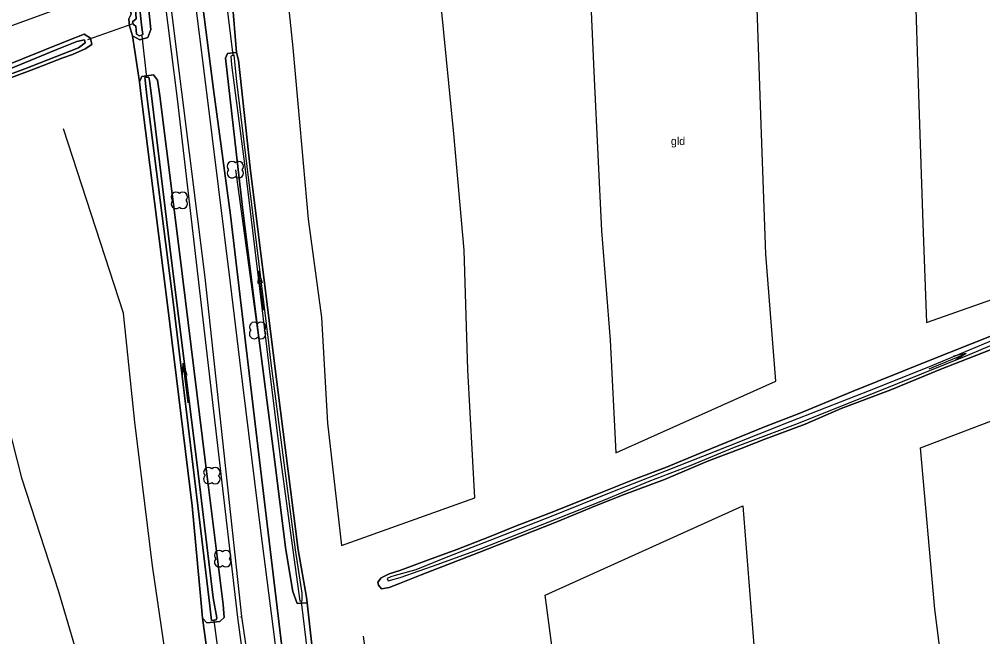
# Model space of a CAD drawing. Extents: x 154825 to 158680, y 370717 to 378075.
# Drawn here: x 157272.6 to 157393.1, y 372748.8 to 372826 of the extents above; entities that cross this region are included whole.
import ezdxf

# ---------------------------------------------------------------- set-up
doc = ezdxf.new("R2010")
doc.units = 0
for name, color, linetype in [('boom', 7, 'Continuous'), ('cultuurscheiding', 7, 'Continuous'), ('duiker lijn', 7, 'Continuous'), ('grasland_productiegrasl(vs)', 7, 'Continuous'), ('greppel - midden sloot', 7, 'Continuous'), ('hoogteverschillijn', 7, 'Continuous'), ('insteek sloot', 7, 'Continuous'), ('kant gesloten verharding', 7, 'Continuous'), ('kant onverhard', 7, 'Continuous'), ('Sloot bodem', 7, 'Continuous'), ('stroomrichting  watergangen', 7, 'Continuous'), ('vlak_Grasland', 7, 'Continuous'), ('vlak_Grazige_vegetatie', 7, 'Continuous')]:
    doc.layers.add(name, color=color, linetype=linetype)

msp = doc.modelspace()

# ---------------------------------------------------------------- linework, layer by layer
at = {"layer": 'boom'}
msp.add_lwpolyline([(157299.66, 372807.2), (157302.42, 372787.11)], dxfattribs=at)
for centre, start, end in [((157299.23, 372807.62), 45, 225), ((157300.08, 372807.62), 315, 135), ((157299.23, 372806.77), 134.7431, 315), ((157300.08, 372806.77), 225, 45), ((157292.23, 372803.8), 45, 225), ((157292.23, 372802.95), 134.7431, 315), ((157293.08, 372803.8), 315, 135), ((157293.08, 372802.95), 225, 45), ((157302, 372787.53), 45, 225), ((157302.85, 372787.53), 315, 135), ((157302, 372786.68), 134.7431, 315), ((157302.85, 372786.68), 225, 45), ((157296.29, 372769.4), 45, 225), ((157297.14, 372769.4), 315, 135), ((157296.29, 372768.55), 134.7431, 315), ((157297.14, 372768.55), 225, 45), ((157297.63, 372759.01), 45, 225), ((157298.48, 372759.01), 315, 135), ((157297.63, 372758.16), 134.7431, 315), ((157298.48, 372758.16), 225, 45)]:
    msp.add_arc(centre, 0.6, start, end, dxfattribs=at)
at = {"layer": 'cultuurscheiding'}
for points in [[(157299.27, 372828.45), (157299.79, 372821.84)], [(157286.81, 372823.92), (157287.68, 372818.18)], [(157308.61, 372753.08), (157309.29, 372747.08)], [(157295.55, 372751.15), (157296.48, 372744.59)]]:
    msp.add_lwpolyline(points, dxfattribs=at)
at = {"layer": 'duiker lijn'}
for points in [[(157298.47, 372828.67), (157299.35, 372821.52)], [(157286.82, 372825.45), (157281.17, 372823.45)], [(157287.95, 372823.92), (157288.54, 372818.74)], [(157307.87, 372753.2), (157308.69, 372746.72)], [(157296.98, 372750.88), (157297.81, 372744.62)]]:
    msp.add_lwpolyline(points, dxfattribs=at)
at = {"layer": 'greppel - midden sloot'}
for points in [[(157286.3, 372835.11), (157286.85, 372835.2), (157287.01, 372834.13), (157287.93, 372825.29), (157288.09, 372824.09), (157287.66, 372823.94), (157287.28, 372824.13), (157287.23, 372825.12), (157286.94, 372825.35), (157286.8, 372825.7), (157287.24, 372826.06), (157287.08, 372828.51), (157286.3, 372835.11)], [(157305.2, 372771.62), (157306.83, 372759.66), (157307.7, 372753.3), (157308.01, 372753.34), (157308, 372754.28), (157307.15, 372759.69), (157304.1, 372783.35), (157303.85, 372785.56), (157301.11, 372807.61), (157299.83, 372818.24), (157299.5, 372821.5), (157299.1, 372821.37), (157299.19, 372820.32), (157300.74, 372808.24), (157303.84, 372782.71), (157305.2, 372771.62)], [(157288.58, 372816.44), (157288.37, 372818.4), (157288.34, 372818.71), (157288.84, 372818.75), (157288.92, 372818.33), (157289.12, 372816.78), (157291.58, 372796.52), (157294.89, 372770.31), (157296.89, 372753.68), (157297.35, 372751.19), (157297.24, 372750.95), (157296.69, 372750.85), (157296.46, 372752.71), (157294.98, 372765.18), (157291.93, 372790.36), (157288.58, 372816.44)]]:
    msp.add_lwpolyline(points, dxfattribs=at)
at = {"layer": 'hoogteverschillijn'}
for points in [[(157264.46, 372822.6), (157279.52, 372828.06), (157275, 372843.96), (157269.55, 372860.88)], [(157343.55, 372840.05), (157344.51, 372818.54), (157345.43, 372799.58), (157346.48, 372785.91), (157347.21, 372771.84), (157367.2, 372780.77), (157365.96, 372796.65), (157365.36, 372812.84), (157364.74, 372831.03)], [(157305.88, 372831.65), (157306.82, 372822.45), (157307.7, 372812.67), (157308.77, 372801.01), (157310.41, 372788.72), (157311.17, 372775.51), (157312.93, 372760.23), (157329.59, 372766.21), (157328.7, 372782.2), (157328.23, 372797.15), (157326.96, 372811.68), (157324.79, 372833.68)], [(157384.54, 372832.62), (157385.08, 372815.35), (157385.56, 372800.49), (157386.04, 372788.11), (157406.16, 372795.17)], [(157292.44, 372736.42), (157289.31, 372757.69), (157287.08, 372775.67), (157285.67, 372789.28), (157278.16, 372812.3)], [(157261.5, 372747.53), (157256.8, 372760.96), (157251.62, 372776.66), (157247.06, 372788.38), (157242.46, 372801.36), (157261.26, 372807.83), (157265.37, 372793.21), (157269.98, 372780.16), (157272.92, 372768.7), (157277.56, 372754.47), (157281.86, 372739.77)], [(157388.87, 372738.22), (157387.07, 372752.3), (157385.29, 372772.44), (157408.3, 372781.19), (157409.42, 372762.5), (157411.49, 372747.35)], [(157340.74, 372736.11), (157338.39, 372754.03), (157363.09, 372765.18), (157364.81, 372743.02)], [(157315.61, 372748.92), (157317.88, 372731.81)]]:
    msp.add_lwpolyline(points, dxfattribs=at)
at = {"layer": 'insteek sloot'}
for points in [[(157286.18, 372829.25), (157285.61, 372835.12), (157285.89, 372835.64), (157286.99, 372835.79), (157287.96, 372835.34), (157288.43, 372831.26), (157289.07, 372824.74), (157288.72, 372823.74), (157287.71, 372823.42), (157286.81, 372823.92), (157286.43, 372825.18), (157286.35, 372826.05), (157286.62, 372826.63), (157286.43, 372827.72), (157286.18, 372829.25)], [(157269.04, 372817.77), (157274.15, 372819.63), (157278.08, 372821.16), (157279.31, 372821.61), (157280.89, 372822.32), (157281.73, 372822.85), (157281.56, 372823.63), (157280.76, 372824.12), (157278.61, 372823.32), (157273.04, 372821.06), (157266.11, 372818.25)], [(157308.61, 372753.08), (157307.37, 372752.98), (157306.84, 372754.48), (157305.97, 372759.71), (157304.41, 372771.99), (157302.38, 372787.82), (157300.53, 372802.46), (157298.4, 372821.15), (157298.66, 372821.72), (157299.79, 372821.84), (157300.04, 372820.87), (157301.52, 372807.43), (157304.65, 372781.98), (157307.51, 372759.71), (157308.55, 372753.78), (157308.61, 372753.08)], [(157287.88, 372816.38), (157287.68, 372818.18), (157287.98, 372818.86), (157289.44, 372819.04), (157289.93, 372818.39), (157290.2, 372816.44), (157292.73, 372796.55), (157295.86, 372770.85), (157298.14, 372752.88), (157298.26, 372751.23), (157297.7, 372750.74), (157296.07, 372750.59), (157295.55, 372751.15), (157295.37, 372753.02), (157294.24, 372765.18), (157291.17, 372790.32), (157287.88, 372816.38)], [(157397.22, 372787.66), (157386.29, 372783.33), (157376.67, 372779.44), (157370.12, 372776.72), (157365.77, 372775.08), (157358.26, 372772), (157353.55, 372770.04), (157349.68, 372768.57), (157344.66, 372766.56), (157338.91, 372764.28), (157334.66, 372762.64), (157331.29, 372761.28), (157327.35, 372759.73), (157323.81, 372758.44), (157320.21, 372757.13), (157318.89, 372756.71), (157317.88, 372756.18), (157317.45, 372755.65), (157317.56, 372755.28), (157317.91, 372754.82), (157318.88, 372754.98), (157320.18, 372755.51), (157322.89, 372756.58), (157330.1, 372759.36), (157336.87, 372762.02), (157339.61, 372763.12), (157344.88, 372765.26), (157348.23, 372766.63), (157353.3, 372768.47), (157358.79, 372770.81), (157362.89, 372772.37), (157365.81, 372773.53), (157370.86, 372775.41), (157375.38, 372777.36), (157381.58, 372779.7), (157387.82, 372782.26), (157395.42, 372785.25)]]:
    msp.add_lwpolyline(points, dxfattribs=at)
at = {"layer": 'kant gesloten verharding'}
for points in [[(157309.45, 372683.01), (157307.81, 372696.98), (157304.61, 372723.02), (157300.48, 372751.36), (157295.86, 372793.73), (157292.97, 372816.93), (157289.7, 372842.93), (157286.83, 372865.69), (157284.12, 372887.77), (157281.31, 372911.18), (157280.08, 372922.05), (157279.28, 372925.15), (157278.91, 372928.41), (157279.1, 372928.93), (157278.95, 372930.8), (157279.23, 372931.22), (157279.08, 372935.46), (157279.01, 372939.65), (157278.96, 372950.66), (157279.4, 372975.64), (157279.77, 372996.09), (157280.14, 373018.34), (157280.49, 373042.16), (157280.55, 373054.05)], [(157312.71, 372683.69), (157310.98, 372696.7), (157309.59, 372707.75), (157308.84, 372712.76), (157307.63, 372722.75), (157304.62, 372748.14), (157302.85, 372762.12), (157300.23, 372783.38), (157299.04, 372793.03), (157296.06, 372817.18), (157292.38, 372846.37), (157289.96, 372865.56), (157287.21, 372888.06), (157284.5, 372911.32), (157283.29, 372922.98), (157283.13, 372926.33), (157282.81, 372932.53)]]:
    msp.add_lwpolyline(points, dxfattribs=at)
at = {"layer": 'kant onverhard'}
for points in [[(157287.57, 372929.57), (157285.41, 372928.83), (157284.14, 372928.46), (157283.86, 372926.31), (157284.17, 372922.95), (157285.28, 372911.39), (157288.08, 372888.25), (157291.02, 372863.61), (157293.62, 372842.88), (157296.91, 372817.23), (157299.06, 372801.5), (157301.94, 372777.18), (157302.78, 372769.87), (157305.82, 372744.51), (157308.26, 372725.88), (157311.3, 372700.25), (157311.8, 372696.63), (157313.43, 372683.38), (157314.9, 372676.59), (157316.73, 372670.52), (157319.22, 372664.68)], [(157279.28, 372925.14), (157279.37, 372921.97), (157280.66, 372911.1), (157283.19, 372889.42), (157285.8, 372868.5), (157289.23, 372841.1), (157292.37, 372816.06), (157299.92, 372751.25), (157303.77, 372722.82), (157306.99, 372696.78), (157309.07, 372682.97), (157312.03, 372669.29), (157315.08, 372660.6)], [(157300.27, 372751.3), (157300.3, 372751.31)]]:
    msp.add_lwpolyline(points, dxfattribs=at)
at = {"layer": 'Sloot bodem'}
for points in [[(157271.38, 372819.75), (157277.34, 372822.23), (157279.84, 372823.21), (157280.79, 372823.43), (157280.89, 372823.07), (157280.03, 372822.44), (157273.34, 372819.82), (157260.17, 372814.94)], [(157398.74, 372787.73), (157386.78, 372782.75), (157379.81, 372779.94), (157368.96, 372775.69), (157361.19, 372772.61), (157351.92, 372768.95), (157346.81, 372766.93), (157339.35, 372763.94), (157332.21, 372761.16), (157326.2, 372758.82), (157322.21, 372757.18), (157319.63, 372756.49), (157319.07, 372756.33), (157318.64, 372756.13), (157318.74, 372755.81), (157319.05, 372755.89), (157320.24, 372756.23), (157324.99, 372757.89), (157330.36, 372759.86), (157337.79, 372762.8), (157345.81, 372765.95), (157351.36, 372768.26), (157356.61, 372770.27), (157362.05, 372772.53), (157370.05, 372775.53), (157382.4, 372780.48), (157391.2, 372784.03), (157400.05, 372787.77)]]:
    msp.add_lwpolyline(points, dxfattribs=at)
at = {"layer": 'stroomrichting  watergangen'}
for p, q in [((157302.53, 372794.56), (157302.45, 372792.99)), ((157303.17, 372789.63), (157302.54, 372794.58)), ((157302.54, 372794.58), (157303.01, 372793.07)), ((157386.39, 372782.3), (157390.99, 372784.23)), ((157390.97, 372784.24), (157389.43, 372783.89)), ((157390.99, 372784.23), (157389.66, 372783.38)), ((157293.09, 372783.01), (157293.02, 372781.43)), ((157293.74, 372778.08), (157293.11, 372783.03)), ((157293.11, 372783.03), (157293.58, 372781.52))]:
    msp.add_line(p, q, dxfattribs=at)
at = {"layer": 'vlak_Grasland'}
for points in [[(157273.75, 372932.84), (157273.57, 372926.89), (157273.45, 372925.52), (157274.61, 372920.24), (157276.75, 372906.39), (157279.44, 372883.03), (157282.25, 372859.48), (157284.93, 372840.43), (157285, 372839.98), (157285, 372839.98), (157285.61, 372835.12), (157286.18, 372829.25), (157286.43, 372827.72), (157286.62, 372826.63), (157286.35, 372826.05), (157286.43, 372825.18), (157286.81, 372823.92), (157287.68, 372818.18), (157287.88, 372816.38), (157291.17, 372790.32), (157294.24, 372765.18), (157295.37, 372753.02), (157295.55, 372751.15), (157296.48, 372744.59)], [(157309.29, 372747.08), (157308.61, 372753.08), (157308.55, 372753.78), (157307.51, 372759.71), (157304.65, 372781.98), (157301.52, 372807.43), (157300.04, 372820.87), (157299.79, 372821.84), (157299.27, 372828.45), (157299.41, 372828.98), (157298.93, 372832.92), (157303.25, 372834.17), (157312.62, 372836.82), (157337.42, 372843.4), (157363.46, 372850.05), (157389.02, 372856.63), (157399.96, 372859.14)], [(157269.04, 372817.77), (157274.15, 372819.63), (157278.08, 372821.16), (157279.31, 372821.61), (157280.89, 372822.32), (157281.73, 372822.85), (157281.56, 372823.63), (157280.76, 372824.12), (157278.61, 372823.32), (157273.04, 372821.06), (157266.11, 372818.25)], [(157397.22, 372787.66), (157386.29, 372783.33), (157376.67, 372779.44), (157370.12, 372776.72), (157365.77, 372775.08), (157358.26, 372772), (157353.55, 372770.04), (157349.68, 372768.57), (157344.66, 372766.56), (157338.91, 372764.28), (157334.66, 372762.64), (157331.29, 372761.28), (157327.35, 372759.73), (157323.81, 372758.44), (157320.21, 372757.13), (157318.89, 372756.71), (157317.88, 372756.18), (157317.45, 372755.65), (157317.56, 372755.28), (157317.91, 372754.82), (157318.88, 372754.98), (157320.18, 372755.51), (157322.89, 372756.58), (157330.1, 372759.36), (157336.87, 372762.02), (157339.61, 372763.12), (157344.88, 372765.26), (157348.23, 372766.63), (157353.3, 372768.47), (157358.79, 372770.81), (157362.89, 372772.37), (157365.81, 372773.53), (157370.86, 372775.41), (157375.38, 372777.36), (157381.58, 372779.7), (157387.82, 372782.26), (157395.42, 372785.25)]]:
    msp.add_lwpolyline(points, dxfattribs=at)
at = {"layer": 'vlak_Grazige_vegetatie'}
for points in [[(157278.95, 372930.8), (157279.1, 372928.93), (157278.91, 372928.41), (157279.28, 372925.14), (157279.37, 372921.97), (157280.66, 372911.1), (157283.19, 372889.42), (157285.8, 372868.5), (157289.23, 372841.1), (157292.37, 372816.06), (157299.92, 372751.25), (157303.77, 372722.82)], [(157305.82, 372744.51), (157302.78, 372769.87), (157301.94, 372777.18), (157299.06, 372801.5), (157296.91, 372817.23), (157293.62, 372842.88), (157291.02, 372863.61), (157288.08, 372888.25), (157285.28, 372911.39), (157284.17, 372922.95), (157283.86, 372926.31), (157284.14, 372928.46), (157285.41, 372928.83), (157287.57, 372929.57)], [(157296.48, 372744.59), (157295.55, 372751.15), (157296.07, 372750.59), (157297.7, 372750.74), (157298.26, 372751.23), (157298.14, 372752.88), (157295.86, 372770.85), (157292.73, 372796.55), (157290.2, 372816.44), (157289.93, 372818.39), (157289.44, 372819.04), (157287.98, 372818.86), (157287.68, 372818.18), (157286.81, 372823.92), (157287.71, 372823.42), (157288.72, 372823.74), (157289.07, 372824.74), (157288.43, 372831.26)], [(157299.27, 372828.45), (157299.79, 372821.84), (157298.66, 372821.72), (157298.4, 372821.15), (157300.53, 372802.46), (157302.38, 372787.82), (157304.41, 372771.99), (157305.97, 372759.71), (157306.84, 372754.48), (157307.37, 372752.98), (157308.61, 372753.08), (157309.29, 372747.08)], [(157266.11, 372818.25), (157273.04, 372821.06), (157278.61, 372823.32), (157280.76, 372824.12), (157281.56, 372823.63), (157281.73, 372822.85), (157280.89, 372822.32), (157279.31, 372821.61), (157278.08, 372821.16), (157274.15, 372819.63), (157269.04, 372817.77)], [(157260.17, 372814.94), (157273.34, 372819.82), (157280.03, 372822.44), (157280.89, 372823.07), (157280.79, 372823.43), (157279.84, 372823.21), (157277.34, 372822.23), (157271.38, 372819.75)], [(157395.42, 372785.25), (157387.82, 372782.26), (157381.58, 372779.7), (157375.38, 372777.36), (157370.86, 372775.41), (157365.81, 372773.53), (157362.89, 372772.37), (157358.79, 372770.81), (157353.3, 372768.47), (157348.23, 372766.63), (157344.88, 372765.26), (157339.61, 372763.12), (157336.87, 372762.02), (157330.1, 372759.36), (157322.89, 372756.58), (157320.18, 372755.51), (157318.88, 372754.98), (157317.91, 372754.82), (157317.56, 372755.28), (157317.45, 372755.65), (157317.88, 372756.18), (157318.89, 372756.71), (157320.21, 372757.13), (157323.81, 372758.44), (157327.35, 372759.73), (157331.29, 372761.28), (157334.66, 372762.64), (157338.91, 372764.28), (157344.66, 372766.56), (157349.68, 372768.57), (157353.55, 372770.04), (157358.26, 372772), (157365.77, 372775.08), (157370.12, 372776.72), (157376.67, 372779.44), (157386.29, 372783.33), (157397.22, 372787.66)], [(157398.74, 372787.73), (157386.78, 372782.75), (157379.81, 372779.94), (157368.96, 372775.69), (157361.19, 372772.61), (157351.92, 372768.95), (157346.81, 372766.93), (157339.35, 372763.94), (157332.21, 372761.16), (157326.2, 372758.82), (157322.21, 372757.18), (157319.63, 372756.49), (157319.07, 372756.33), (157318.64, 372756.13), (157318.74, 372755.81), (157319.05, 372755.89), (157320.24, 372756.23), (157324.99, 372757.89), (157330.36, 372759.86), (157337.79, 372762.8), (157345.81, 372765.95), (157351.36, 372768.26), (157356.61, 372770.27), (157362.05, 372772.53), (157370.05, 372775.53), (157382.4, 372780.48), (157391.2, 372784.03), (157400.05, 372787.77)]]:
    msp.add_lwpolyline(points, dxfattribs=at)
for points in [[(157287.96, 372835.34), (157288.43, 372831.26), (157289.07, 372824.74), (157288.72, 372823.74), (157287.71, 372823.42), (157286.81, 372823.92), (157286.43, 372825.18), (157286.35, 372826.05), (157286.62, 372826.63), (157286.43, 372827.72), (157286.18, 372829.25), (157285.61, 372835.12), (157285.89, 372835.64), (157286.99, 372835.79)], [(157287.28, 372824.13), (157287.66, 372823.94), (157288.09, 372824.09), (157287.93, 372825.29), (157287.01, 372834.13), (157286.85, 372835.2), (157286.3, 372835.11), (157287.08, 372828.51), (157287.24, 372826.06), (157286.8, 372825.7), (157286.94, 372825.35), (157287.23, 372825.12)], [(157299.79, 372821.84), (157300.04, 372820.87), (157301.52, 372807.43), (157304.65, 372781.98), (157307.51, 372759.71), (157308.55, 372753.78), (157308.61, 372753.08), (157307.37, 372752.98), (157306.84, 372754.48), (157305.97, 372759.71), (157304.41, 372771.99), (157302.38, 372787.82), (157300.53, 372802.46), (157298.4, 372821.15), (157298.66, 372821.72)], [(157306.83, 372759.66), (157307.7, 372753.3), (157308.01, 372753.34), (157308, 372754.28), (157307.15, 372759.69), (157304.1, 372783.35), (157303.85, 372785.56), (157301.11, 372807.61), (157299.83, 372818.24), (157299.5, 372821.5), (157299.1, 372821.37), (157299.19, 372820.32), (157300.74, 372808.24), (157303.84, 372782.71), (157305.2, 372771.62)], [(157289.44, 372819.04), (157289.93, 372818.39), (157290.2, 372816.44), (157292.73, 372796.55), (157295.86, 372770.85), (157298.14, 372752.88), (157298.26, 372751.23), (157297.7, 372750.74), (157296.07, 372750.59), (157295.55, 372751.15), (157295.37, 372753.02), (157294.24, 372765.18), (157291.17, 372790.32), (157287.88, 372816.38), (157287.68, 372818.18), (157287.98, 372818.86)], [(157296.46, 372752.71), (157296.69, 372750.85), (157297.24, 372750.95), (157297.35, 372751.19), (157296.89, 372753.68), (157294.89, 372770.31), (157291.58, 372796.52), (157289.12, 372816.78), (157288.92, 372818.33), (157288.84, 372818.75), (157288.34, 372818.71), (157288.37, 372818.4), (157288.58, 372816.44), (157291.93, 372790.36), (157294.98, 372765.18)]]:
    msp.add_lwpolyline(points, close=True, dxfattribs=at)

# ---------------------------------------------------------------- texts
at = {"layer": 'grasland_productiegrasl(vs)'}
msp.add_text('gld', height=1, dxfattribs=at).set_placement((157354.09, 372810.28))

doc.saveas('drawing.dxf')
